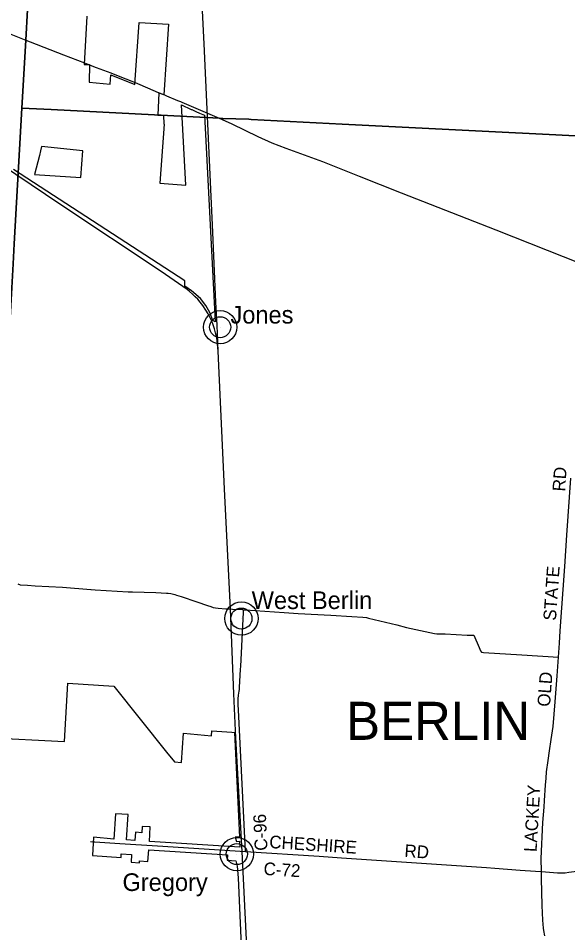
# Model space of a CAD drawing. Extents: x 1674899 to 2057726, y 653888 to 988278.
# Drawn here: x 1820096 to 1833082, y 814535 to 836141 of the extents above; entities that cross this region are included whole.
import ezdxf

# ---------------------------------------------------------------- set-up
doc = ezdxf.new("R2010")
doc.units = 0
for name, color, linetype in [('GM_X_Corporation', 7, 'Continuous'), ('GM_X_County_Road', 7, 'Continuous'), ('GM_X_County_Road_Text', 7, 'Continuous'), ('GM_X_Rail_Line', 7, 'Continuous'), ('GM_X_Township', 7, 'Continuous'), ('GM_X_Township_Text', 7, 'Continuous'), ('GM_X_Unincorporated', 7, 'Continuous'), ('GM_X_Unincorporated_Location', 7, 'Continuous'), ('GM_X_Unincorporated_Text', 7, 'Continuous'), ('GM_X_US_Route', 7, 'Continuous'), ('SH_Data', 7, 'Continuous')]:
    doc.layers.add(name, color=color, linetype=linetype)

msp = doc.modelspace()

# ---------------------------------------------------------------- linework, layer by layer
at = {"layer": 'GM_X_Corporation'}
for points in [[(1821717, 836195), (1821656, 835046), (1821781, 835050), (1821769, 834633), (1822268, 834587), (1822281, 834808), (1822854, 834577), (1822956, 836039), (1823645, 836005), (1823540, 834336), (1823415, 834383), (1823397, 833851), (1823528, 833845), (1823535, 833649), (1823542, 833643), (1823444, 832245), (1824058, 832202), (1823955, 834094), (1824182, 833983), (1824200, 833986), (1824290, 833942), (1824382, 833903), (1824500, 833849), (1824747, 828967), (1824696, 828999), (1824623, 829186), (1824531, 829351), (1824401, 829520), (1824191, 829701), (1824029, 829809), (1824031, 829939), (1819982, 832569)], [(1819331, 819147), (1821186, 819052), (1821268, 820431), (1822355, 820361), (1823597, 818799), (1823790, 818570), (1823953, 818559), (1824004, 819253), (1824662, 819185), (1824669, 819305), (1825142, 819273), (1825203, 819269), (1825322, 816796), (1825222, 816791), (1825257, 816693), (1825327, 816696), (1825334, 816556), (1823195, 816692), (1823214, 817036), (1823021, 817048), (1823013, 816898), (1822864, 816908), (1822854, 816713), (1822655, 816726), (1822693, 817326), (1822394, 817345), (1822356, 816745), (1821876, 816790), (1821850, 816358), (1822524, 816314), (1822529, 816396), (1822775, 816380), (1822764, 816201), (1822961, 816188), (1822964, 816233), (1823161, 816221), (1823178, 816495), (1825044, 816377), (1825036, 816251), (1825240, 816235), (1825272, 816107), (1825289, 815828), (1825372, 814048)]]:
    msp.add_lwpolyline(points, dxfattribs=at)
msp.add_lwpolyline([(1820476, 832454), (1821573, 832377), (1821623, 833012), (1820645, 833115), (1820621, 833009), (1820595, 832898)], close=True, dxfattribs=at)
at = {"layer": 'GM_X_County_Road'}
for points in [[(1832538, 814463), (1832516, 814584), (1832508, 814645), (1832492, 814829), (1832476, 815177), (1832464, 815817), (1832460, 815979), (1832454, 816292), (1832494, 817138), (1832523, 817499), (1832533, 817655), (1832557, 818019), (1832570, 818189), (1832583, 818334), (1832618, 818604), (1832651, 818829), (1832693, 819102), (1832736, 819407), (1832789, 819993), (1832829, 820607), (1832863, 821044), (1832886, 821374), (1832904, 821666), (1833012, 823190), (1833063, 823927), (1833158, 825274)], [(1820089, 822781), (1820144, 822756), (1820314, 822745), (1820495, 822735), (1821138, 822696), (1821809, 822641), (1821822, 822641), (1821912, 822636), (1822690, 822592), (1822708, 822591), (1822793, 822586), (1823349, 822572), (1823598, 822559), (1823641, 822554), (1823701, 822546), (1823794, 822525), (1823833, 822514), (1823943, 822480), (1824317, 822351), (1824572, 822264), (1824650, 822239), (1824703, 822223), (1824754, 822212), (1824817, 822203), (1825000, 822190), (1825095, 822188), (1825160, 822183)], [(1825160, 822183), (1825395, 822168), (1825420, 822166), (1825468, 822164), (1826380, 822102), (1826713, 822081), (1827481, 822035), (1827979, 822005), (1828241, 821988), (1828328, 821980), (1828376, 821970), (1829043, 821807), (1829269, 821745), (1829930, 821604), (1829991, 821596), (1830183, 821593), (1830707, 821568), (1830861, 821562), (1830987, 821277), (1831021, 821195), (1831043, 821164), (1831094, 821154), (1832000, 821097), (1832863, 821044)], [(1825464, 816451), (1825308, 819646), (1825294, 819934), (1825289, 820059), (1825298, 820149), (1825316, 820244), (1825321, 820280), (1825325, 820329), (1825352, 820760), (1825357, 820824), (1825422, 822106), (1825420, 822166)], [(1821800, 816689), (1821867, 816685), (1821902, 816683), (1822499, 816646), (1823384, 816589), (1825464, 816451)], [(1825464, 816451), (1827210, 816341), (1827734, 816305), (1831166, 816072), (1831357, 816058), (1831958, 816015)], [(1831958, 816015), (1832323, 815989), (1832460, 815979), (1832837, 815953), (1832930, 815950), (1833024, 815953), (1833112, 815962), (1833413, 816008), (1833762, 816064), (1833870, 816076), (1833979, 816082), (1834125, 816080), (1834617, 816051), (1834676, 816048), (1834735, 816046), (1835535, 816000), (1836888, 815933), (1838141, 815859), (1838366, 815848), (1838544, 815828), (1839093, 815806), (1839372, 815780)]]:
    msp.add_lwpolyline(points, dxfattribs=at)
at = {"layer": 'GM_X_Rail_Line'}
for points in [[(1824823, 828274), (1824793, 828894), (1824769, 829437), (1824683, 831262), (1824653, 831927), (1824486, 835540), (1824425, 836798)], [(1824823, 828274), (1824798, 828530), (1824780, 828625), (1824761, 828707), (1824735, 828803), (1824703, 828897), (1824668, 828982), (1824633, 829064), (1824584, 829157), (1824531, 829246), (1824457, 829354), (1824395, 829433), (1824336, 829501), (1824280, 829561), (1824214, 829625), (1824146, 829684), (1824084, 829735), (1823989, 829805), (1823470, 830155), (1821102, 831734), (1818968, 833163), (1816874, 834575), (1816458, 834846)], [(1827240, 778512), (1827117, 780867), (1826984, 783444), (1826860, 786053), (1826759, 788132), (1826617, 791045), (1826482, 793710), (1826357, 796355), (1826230, 799074), (1826105, 801440), (1825977, 804212), (1825844, 806978), (1825720, 809503), (1825630, 811379), (1825495, 814209), (1825387, 816454), (1825239, 819136), (1825193, 820178), (1825109, 822181), (1824968, 825026), (1824823, 828274)]]:
    msp.add_lwpolyline(points, dxfattribs=at)
at = {"layer": 'GM_X_Township'}
for points in [[(1805038, 848430), (1809012, 848241), (1810328, 848152), (1816586, 847751), (1820950, 847472), (1820789, 844650), (1820411, 838018), (1820357, 837080), (1820274, 835623), (1820182, 834021), (1820000, 830812), (1819973, 830336), (1819571, 823253), (1819403, 820562), (1817422, 820661), (1816437, 820719), (1811977, 820984), (1811439, 820998), (1810371, 821059), (1808814, 821113), (1806012, 821223)], [(1848030, 848046), (1847065, 833986), (1846971, 832575), (1843609, 832772), (1842052, 832856), (1838934, 833082), (1838887, 833066), (1838313, 833094), (1835297, 833263), (1832327, 833414), (1831529, 833453), (1827748, 833636), (1825602, 833752), (1825545, 833759), (1824931, 833776), (1824840, 833781), (1820873, 833984), (1820182, 834021), (1820274, 835623), (1820357, 837080)], [(1818966, 812859), (1819169, 816826), (1819403, 820562), (1819571, 823253), (1819973, 830336), (1820000, 830812), (1820182, 834021), (1820873, 833984), (1824840, 833781), (1824931, 833776), (1825545, 833759), (1825602, 833752), (1827748, 833636), (1831529, 833453), (1832327, 833414), (1835297, 833263)]]:
    msp.add_lwpolyline(points, dxfattribs=at)
at = {"layer": 'GM_X_Unincorporated'}
for centre, radius in [((1824867, 828842), 393), ((1824867, 828842), 249), ((1825369, 821958), 393), ((1825369, 821958), 249), ((1825262, 816393), 393), ((1825262, 816393), 249)]:
    msp.add_circle(centre, radius, dxfattribs=at)
at = {"layer": 'GM_X_Unincorporated_Location'}
for p, q in [((1824867, 828842), (1824867, 828842)), ((1825369, 821958), (1825369, 821958)), ((1825262, 816393), (1825262, 816393))]:
    msp.add_line(p, q, dxfattribs=at)
at = {"layer": 'GM_X_US_Route'}
for points in [[(1818221, 836484), (1818657, 836290), (1819840, 835798), (1820274, 835623), (1820373, 835583), (1821164, 835274), (1821658, 835092), (1821742, 835058)], [(1821742, 835058), (1821837, 835019), (1821938, 834981)], [(1821938, 834981), (1822282, 834851), (1822381, 834811)], [(1822381, 834811), (1822857, 834621), (1822968, 834573)], [(1822968, 834573), (1823279, 834440), (1823404, 834391), (1823504, 834351)], [(1823504, 834351), (1823539, 834337), (1823602, 834310)], [(1823602, 834310), (1823863, 834198), (1823927, 834172), (1823961, 834158), (1824572, 833896)], [(1824572, 833896), (1824840, 833781), (1824911, 833750), (1825142, 833644), (1825759, 833347), (1826092, 833198), (1826420, 833073), (1826849, 832915), (1827284, 832761), (1828153, 832411), (1829142, 832016), (1831379, 831146), (1833393, 830350)]]:
    msp.add_lwpolyline(points, dxfattribs=at)
at = {"layer": 'SH_Data'}
for points in [[(1818221, 836484), (1818657, 836290), (1819840, 835798), (1820274, 835623), (1820373, 835583), (1821164, 835274), (1821658, 835092), (1821742, 835058)], [(1821742, 835058), (1821837, 835019), (1821938, 834981)], [(1821938, 834981), (1822282, 834851), (1822381, 834811)], [(1822381, 834811), (1822857, 834621), (1822968, 834573)], [(1822968, 834573), (1823279, 834440), (1823404, 834391), (1823504, 834351)], [(1823504, 834351), (1823539, 834337), (1823602, 834310)], [(1823602, 834310), (1823863, 834198), (1823927, 834172), (1823961, 834158), (1824572, 833896)], [(1824572, 833896), (1824840, 833781), (1824911, 833750), (1825142, 833644), (1825759, 833347), (1826092, 833198), (1826420, 833073), (1826849, 832915), (1827284, 832761), (1828153, 832411), (1829142, 832016), (1831379, 831146), (1833393, 830350)]]:
    msp.add_lwpolyline(points, dxfattribs=at)

# ---------------------------------------------------------------- texts
at = {"layer": 'GM_X_County_Road_Text'}
for s, rotation, p in [('RD', 86.0551, (1833019, 824954)), ('STATE', 86.0096, (1832803, 821901)), ('OLD', 85.7277, (1832662, 819867)), ('LACKEY', 86.6443, (1832345, 816436)), ('C-96', 92.7424, (1825988, 816479)), ('CHESHIRE', 356.2045, (1826021, 816537)), ('RD', 356.021, (1829215, 816325)), ('C-72', 356.2322, (1825886, 815903))]:
    msp.add_text(s, height=300, rotation=rotation, dxfattribs=at).set_placement(p)
at = {"layer": 'GM_X_Township_Text'}
msp.add_text('BERLIN', height=900, rotation=0, dxfattribs=at).set_placement((1827845, 819091))
at = {"layer": 'GM_X_Unincorporated_Text'}
for s, p in [('Jones', (1825111, 828928)), ('West Berlin', (1825612, 822183)), ('Gregory', (1822559, 815521))]:
    msp.add_text(s, height=417, rotation=0, dxfattribs=at).set_placement(p)

doc.saveas('drawing.dxf')
